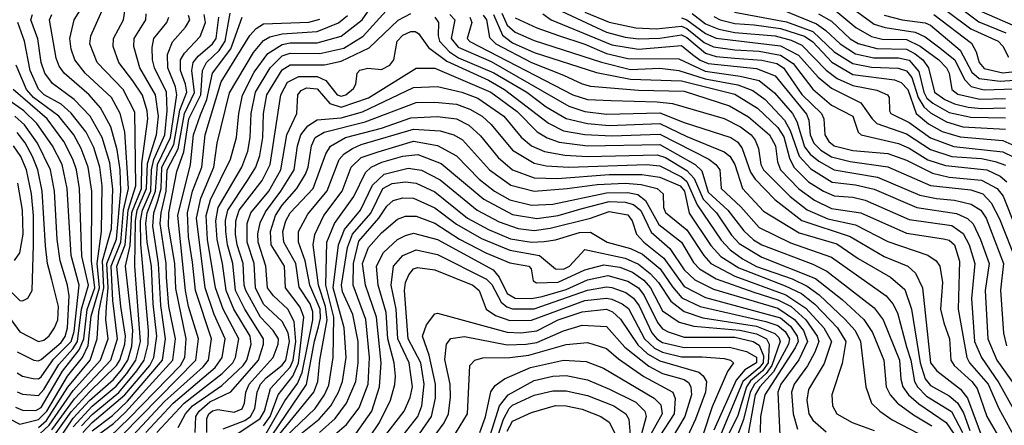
# Model space of a CAD drawing. Extents: x 501367 to 657802, y 482273 to 547541.
# Tile 423 of 656: x 614265 to 617940, y 509222 to 510735. Entities that reach past the tile are written whole.
import ezdxf

# ---------------------------------------------------------------- set-up
doc = ezdxf.new("R2010")
doc.units = 0

msp = doc.modelspace()

# ---------------------------------------------------------------- linework, layer by layer
at = {"layer": '0CON20XD'}
for points in [[(614777.1, 509195), (614878.4, 509305), (615021, 509415), (615060.5, 509455), (615070.4, 509475), (615083.2, 509545), (615024.5, 509654.5), (614995.3, 509735), (614965.8, 509915), (614961.1, 510005), (614977.5, 510062.5), (615051.2, 510215), (615073.9, 510295), (615082.3, 510385), (615096, 510454), (615140.2, 510539.8), (615190.8, 510609.2), (615245, 510642.8), (615275, 510649.1), (615375, 510648.2), (615465, 510673), (615543.8, 510735), (615625, 510853.9)], [(614345, 509115.7), (614457.5, 509272.5), (614525, 509346.9), (614626.3, 509445), (614638.5, 509465), (614656.8, 509525), (614659.5, 509555), (614641.9, 509665), (614628, 509815), (614659, 509895), (614669.5, 510025), (614698.2, 510115), (614695, 510389.6), (614651.1, 510475), (614553.9, 510575), (614527.2, 510645), (614530, 510675), (614588.8, 510805)], [(614385, 509205), (614469.1, 509320.9), (614605.5, 509465), (614630.2, 509545), (614612.8, 509687.2), (614606.7, 509815), (614642.7, 509905), (614652.4, 510025), (614671.4, 510105), (614657, 510317), (614640.3, 510385), (614607.3, 510445), (614509.6, 510535), (614470.8, 510585), (614456.9, 510625), (614451.4, 510665), (614467.8, 510735), (614512.9, 510805)], [(614855.8, 509214.2), (614883.6, 509265), (614910, 509295), (615019.2, 509370.8), (615098.7, 509445), (615112.5, 509465), (615129.1, 509525), (615124.9, 509555), (615064.7, 509655), (615035.1, 509725), (615022.3, 509825), (615001.5, 509915), (614996.8, 509985), (615005.5, 510035), (615093.5, 510185), (615116.6, 510245), (615125.8, 510295), (615129.3, 510385), (615145.3, 510465), (615199.9, 510555), (615245, 510599.7), (615275, 510609.9), (615385, 510608.4), (615475, 510629.4), (615546.8, 510673.2), (615656.3, 510793.7)], [(617329.8, 510809.8), (617455, 510718.4), (617495, 510705.5), (617607.9, 510687.9), (617645, 510671), (617694.4, 510634.4), (617755.8, 510585.8), (617791.3, 510511.3), (617816.4, 510486.4), (617865, 510473.3), (618015, 510478.2)], [(617745, 510803.4), (617845, 510727.5), (617945.8, 510685.8)], [(614255, 509111.4), (614375, 509222.4), (614465, 509351.7), (614566.5, 509465), (614594.5, 509545), (614586.9, 509616.9), (614588.6, 509665), (614595.2, 509735), (614590.3, 509825), (614626.1, 509916.1), (614642.9, 510095), (614640.2, 510175), (614629.3, 510249.3), (614605.6, 510335), (614566.4, 510406.4), (614524.8, 510455), (614430.4, 510535), (614411.9, 510561.9), (614401.4, 510591.4), (614375.7, 510735), (614385.2, 510755)], [(614302.3, 509005), (614465, 509249), (614525.1, 509314.9), (614615, 509393), (614645, 509429), (614668.1, 509465), (614683, 509517), (614686.8, 509575), (614659.8, 509815), (614677.2, 509892.8), (614684, 510016), (614719.1, 510105), (614720.9, 510199.1), (614743.2, 510365), (614740.7, 510395), (614723.2, 510453.2), (614687.2, 510507.2), (614634.8, 510575), (614614, 510635), (614614.4, 510665), (614652, 510735), (614659, 510775)], [(614335, 509213.9), (614365, 509240), (614445, 509364.1), (614528, 509465), (614554.4, 509545), (614560.3, 509645), (614578.9, 509735), (614573.7, 509835), (614607.8, 509955), (614612.9, 510102.9), (614601.2, 510201.2), (614572.6, 510295), (614527.9, 510375), (614467.8, 510437.8), (614387.6, 510497.6), (614358.7, 510535), (614344.9, 510574.9), (614333.1, 510663.1), (614307, 510735), (614312.1, 510755)], [(614465, 509215.9), (614535, 509293.1), (614625, 509367.5), (614664.8, 509415), (614697.8, 509465), (614716, 509535), (614694.9, 509815), (614696.8, 509985), (614703.5, 510025), (614738.6, 510105), (614741.9, 510198.1), (614775.6, 510305), (614783.5, 510375), (614771.2, 510455), (614713.4, 510555), (614690.7, 510635), (614692, 510665), (614735.2, 510735), (614736.8, 510756.8)], [(614495, 509220.2), (614535, 509262.2), (614635, 509344.3), (614702.3, 509425), (614729.2, 509465), (614744.3, 509525), (614745.8, 509575), (614717.4, 509897.4), (614715.3, 509984.7), (614723, 510025), (614754.6, 510095), (614757.3, 510175), (614765, 510213.8), (614806.4, 510305), (614815.6, 510395), (614812.3, 510465), (614768, 510555), (614760.3, 510585), (614759.2, 510630.8), (614766.2, 510665), (614814.4, 510725), (614822.1, 510745)], [(614500.8, 509195), (614535, 509232.1), (614657.9, 509335), (614750.3, 509445), (614765.6, 509475), (614776.9, 509555), (614762.9, 509675), (614756.3, 509815), (614740.4, 509905), (614735.8, 509975), (614741, 510015), (614772.3, 510095), (614778.9, 510195), (614827.8, 510295), (614851.2, 510455), (614846.3, 510485), (614818.2, 510555), (614816.9, 510605), (614835, 510652.7), (614883.2, 510706.8), (614899.8, 510735), (614895, 510750.3)], [(614525, 509105.9), (614675, 509249.9), (614864.7, 509445), (614880.8, 509475), (614886.5, 509545), (614847.3, 509732.7), (614843.6, 509825), (614820.8, 509965), (614821.1, 510015), (614851.1, 510168.9), (614877.8, 510242.2), (614896.8, 510365), (614941.3, 510455), (614946.9, 510545), (614962.4, 510575), (615009.7, 510620.3), (615031.8, 510655), (615050.3, 510759.7)], [(614535, 509201.5), (614611, 509259), (614667.7, 509312.3), (614797.8, 509465), (614809.2, 509545), (614791.1, 509668.9), (614783.1, 509825), (614761.4, 509965), (614765.7, 510015), (614781.1, 510058.9), (614792.6, 510105), (614796, 510185), (614840.3, 510269.7), (614862.1, 510397.9), (614888.2, 510465), (614883.7, 510495), (614864.7, 510545), (614865.7, 510585), (614880.2, 510609.8), (614938, 510672), (614958.9, 510725), (614953.9, 510755)], [(614545, 509177.4), (614615, 509228.5), (614659.7, 509270.3), (614836.2, 509465), (614846.3, 509545), (614822.1, 509665), (614813, 509775), (614811.7, 509825), (614789.6, 509975), (614792.4, 510015), (614812.1, 510095), (614815.6, 510175), (614856.5, 510253.5), (614880, 510385), (614917.1, 510462.9), (614907.1, 510545), (614912.9, 510575), (614931.1, 510598.9), (614985, 510644.4), (614997.7, 510665), (615007.9, 510745)], [(614646.8, 509185), (614922.5, 509465), (614932.4, 509545), (614895.5, 509665), (614883.4, 509725), (614854.6, 510005), (614902.5, 510195), (614914.2, 510305), (614939.5, 510380.5), (614963, 510437), (614984.6, 510535.4), (615053.6, 510626.4), (615095.2, 510745)], [(614736.3, 509195), (614837.8, 509305), (614995, 509437), (615020.5, 509475), (615032.2, 509545), (614991.3, 509635), (614957, 509735), (614924.9, 509995), (614941, 510069), (614989.4, 510185), (615001.8, 510275), (615048.4, 510461.6), (615137.5, 510612.5), (615175, 510658), (615198.7, 510671.3), (615245, 510682.4), (615375, 510690.5), (615455, 510723.2), (615488.8, 510751.2)], [(614920, 509195), (614922.3, 509255), (614934.9, 509275), (614975, 509309.7), (615052.8, 509347.2), (615155.8, 509465), (615175.1, 509525), (615175.4, 509545), (615104.9, 509655), (615071, 509725), (615060.2, 509825), (615040.7, 509895), (615033.9, 509945), (615033.6, 509986.4), (615041.3, 510025), (615115.4, 510135), (615146.7, 510185), (615161.7, 510228.3), (615171.9, 510295), (615174.6, 510385), (615187.9, 510455), (615245, 510548.4), (615275, 510566.8), (615403.1, 510566.9), (615465, 510580), (615569.6, 510630.4), (615677.2, 510732.8), (615725, 510758.7)], [(615815, 510744.8), (615828.6, 510725), (615827.2, 510675), (615832.4, 510655), (615869.3, 510615), (615903.2, 510593.2), (616035, 510536.5), (616157.8, 510465), (616230.1, 510410.1), (616305, 510366.1), (616385, 510348.1), (616465, 510340.8), (616655, 510347.7), (616755, 510299.1), (616895, 510241.9), (616915.3, 510225.3), (616934.6, 510195), (616963.4, 510105), (617040.9, 510020.9), (617175, 509940.4), (617315, 509898.8), (617395, 509843.9), (617515, 509774.1), (617568.4, 509728.4), (617594.2, 509655), (617626.6, 509455), (617645.5, 509395.6), (617665, 509370.7), (617735, 509332.3), (617765.5, 509305.5), (617788.2, 509268.2), (617812.2, 509202.2)], [(615870.8, 510755), (615889.1, 510735), (615876, 510665), (615902, 510632), (616025, 510578.5), (616315, 510411.9), (616375, 510392.8), (616455, 510382.4), (616655, 510387.9), (616745, 510351.1), (616919.6, 510295), (616945, 510277.7), (616962.3, 510255), (616993.3, 510166.7), (617010.5, 510140.5), (617083.8, 510063.8), (617185, 509985.7), (617365, 509926.2), (617492.1, 509852.1), (617579.6, 509815), (617609.4, 509789.4), (617635.2, 509735), (617664.4, 509455), (617689, 509425), (617776.6, 509356.6), (617803.4, 509323.4), (617862.4, 509162.4)], [(615945.2, 510745), (615952.8, 510725), (615935.2, 510665), (615945, 510653.5), (616330, 510455), (616385, 510437), (616473.1, 510433.1), (616645, 510428.9), (616701.8, 510421.8), (616895, 510366), (616955, 510335.1), (616994.8, 510305), (617010.8, 510285), (617023, 510255), (617031.5, 510195), (617041.7, 510175), (617140.8, 510075), (617204.6, 510025.4), (617281.9, 509991.9), (617385, 509969.3), (617505, 509907.6), (617655, 509856.4), (617685.4, 509835.4), (617699.7, 509815), (617709, 509755), (617702.1, 509655), (617714.3, 509604.3), (617735.8, 509545), (617740.4, 509465), (617753.3, 509445), (617819.3, 509385), (617839.2, 509359.2), (617875.1, 509255.1), (617926.8, 509165)], [(615995, 510752), (616007.2, 510735), (616018.2, 510668.2), (616042.3, 510645), (616175.1, 510575.1), (616295, 510528.5), (616365, 510495.2), (616395, 510487.3), (616575, 510472.5), (616745, 510468.8), (616915, 510414), (616985, 510372.5), (617063.2, 510305), (617086.6, 510265), (617093.3, 510205), (617105.1, 510175), (617173.7, 510103.7), (617231.3, 510061.3), (617295, 510030.6), (617404.5, 510014.5), (617575, 509939), (617713, 509917), (617735, 509912.6), (617754, 509895), (617773.6, 509833.6), (617767.8, 509655), (617800.1, 509475), (617810.6, 509455), (617880.6, 509375), (617920.4, 509285), (617974.3, 509185)], [(616033.8, 510753.8), (616067.3, 510677.3), (616105, 510648.4), (616185, 510612.6), (616417.5, 510537.5), (616545, 510512.7), (616735, 510506.9), (616935, 510457.6), (617018.6, 510405), (617095, 510332.9), (617117.5, 510297.5), (617138.4, 510218.4), (617154.6, 510185), (617210, 510130), (617264.9, 510094.9), (617305, 510077.9), (617375, 510073.3), (617421.5, 510061.5), (617585, 509990.1), (617745, 509966.9), (617787.1, 509937.1), (617809.5, 509895), (617830.8, 509825), (617817.8, 509695), (617829.5, 509535), (617854.6, 509475), (617920.4, 509380.4), (618011.8, 509215)], [(616065, 510759.3), (616085, 510714.3), (616115, 510689), (616185, 510657.1), (616436.7, 510576.7), (616545, 510549.7), (616655, 510553.7), (616725, 510544.9), (616823.9, 510513.9), (616945, 510491.6), (617001.5, 510471.5), (617047.4, 510437.4), (617119.8, 510359.8), (617141.1, 510321.1), (617175, 510226.2), (617218.6, 510178.6), (617298.3, 510128.3), (617385, 510118.8), (617455, 510102.8), (617614.3, 510034.3), (617762.4, 510012.4), (617803.2, 509993.2), (617823.7, 509973.7), (617851.8, 509915), (617883.8, 509825), (617868.4, 509725), (617878.6, 509545), (617912.2, 509465), (617982.9, 509365)], [(616217.3, 510757.3), (616249.1, 510735), (616475, 510641.2), (616575, 510624.9), (616735, 510639.2), (616776.7, 510605), (616805, 510584), (616835, 510571.9), (617015, 510552.8), (617085.4, 510525.4), (617202.4, 510382.4), (617210.5, 510360.5), (617216, 510305), (617229.9, 510275), (617255, 510248.8), (617295, 510223.6), (617365, 510206.2), (617505, 510185.9), (617665, 510116.3), (617815, 510100.9), (617860, 510085), (617891.3, 510051.3), (617922.3, 509992.3), (617988.1, 509825)], [(616287.1, 510767.1), (616455, 510688.2), (616525, 510669.7), (616575, 510664.1), (616655, 510665.6), (616735, 510678.3), (616755, 510668.9), (616825, 510609.9), (616865, 510598.2), (616935, 510591.3), (617035, 510584.6), (617091, 510571), (617116, 510556), (617185, 510456.4), (617257.3, 510385), (617266.1, 510365), (617270.8, 510305), (617285, 510281), (617305, 510264.6), (617375, 510246.9), (617505, 510235.9), (617575, 510211), (617671.9, 510161.9), (617735, 510147.5), (617855, 510136.2), (617914, 510105), (617936.1, 510076.1), (618028.2, 509845)], [(616375, 510763.1), (616465, 510726.4), (616564.4, 510704.4), (616641, 510701), (616735, 510710.3), (616755, 510702), (616819.6, 510649.6), (616855, 510634.4), (616935, 510622.4), (617025, 510617.6), (617105, 510603.2), (617151.9, 510571.9), (617225.6, 510475.6), (617295, 510415.9), (617333.7, 510396.4), (617374.6, 510375), (617395.3, 510315.2), (617405.6, 510305), (617545, 510272.9), (617585, 510255.8), (617655, 510212.8), (617720.8, 510190.8), (617874.7, 510174.7), (617925, 510151.9), (617950.2, 510130.2)], [(616775, 510757.7), (616825, 510720.2), (616875, 510699.6), (616935, 510687.7), (617085, 510674.3), (617145, 510659.1), (617185, 510640.2), (617275, 510546.9), (617316.2, 510516.2), (617375, 510489.9), (617465, 510472.4), (617504.6, 510455), (617510.9, 510445), (617511.2, 510395), (617517.3, 510385), (617585, 510350.9), (617665, 510294.2), (617752.3, 510262.3), (617935, 510241.6), (617973.8, 510223.8)], [(616856.5, 510746.5), (616879.2, 510735), (616935, 510721.2), (617006.1, 510716.1), (617105, 510701.8), (617195, 510673.1), (617225, 510653), (617296.6, 510576.6), (617375, 510531), (617530.5, 510510.5), (617555, 510501.3), (617579.9, 510475), (617610.7, 510385), (617657.1, 510347.1), (617708.4, 510318.4), (617775, 510297.5), (617935, 510284.7), (618025, 510244.9)], [(616933.4, 510763.4), (617127.6, 510727.6), (617225, 510691.2), (617305, 510615.1), (617375, 510571.4), (617445, 510558.1), (617544.5, 510554.5), (617575, 510544.6), (617595, 510519), (617619.3, 510445), (617639.9, 510409.9), (617665, 510387.4), (617725, 510353.4), (617785, 510335.7), (617945, 510326.4)], [(617115, 510770.3), (617239.1, 510719.1), (617274.6, 510695), (617327.3, 510645), (617385, 510607.3), (617453.3, 510593.3), (617545, 510593.1), (617585, 510584.3), (617621.7, 510541.7), (617639.9, 510465), (617651.7, 510441.7), (617673.1, 510423.1), (617735, 510389.3), (617815, 510371.3), (617945, 510369.3)], [(617246.5, 510756.5), (617295, 510729.2), (617365, 510663.6), (617395, 510645.8), (617465, 510627.4), (617575, 510625.3), (617607.9, 510607.9), (617636.1, 510585), (617657, 510555), (617679.5, 510465), (617717.8, 510437.8), (617755, 510420.8), (617805, 510408.7), (617855, 510403.9), (617945, 510406.7)], [(617304.3, 510774.3), (617385.8, 510705.8), (617445, 510672.2), (617485, 510662.7), (617575, 510661.3), (617626.6, 510636.6), (617695.5, 510585), (617724.1, 510555), (617734.2, 510535), (617744.4, 510475), (617766.6, 510456.6), (617848.8, 510438.8), (617945, 510441.5)], [(617492.2, 510752.2), (617559.5, 510735), (617645, 510723.1), (617664.6, 510714.6), (617775, 510621.7), (617819.2, 510539.2), (617846, 510516), (617925, 510505.2), (618015, 510512.1)], [(617676.8, 510755), (617817.4, 510647.4), (617835.6, 510615.6), (617846.6, 510575), (617865, 510552.8), (617935, 510536.5), (618015, 510545.4)], [(617726.8, 510766.8), (617815, 510701), (617917.6, 510655), (617935, 510636), (617955.7, 510595.7)], [(617855, 510765.8), (617980.3, 510710.3)], [(614228.9, 509245), (614265, 509226.6), (614335, 509243), (614366.6, 509275), (614443.2, 509405), (614499.3, 509475), (614519.9, 509520.1), (614531.5, 509628.5), (614562.6, 509735), (614554.6, 509825.4), (614570.7, 509945), (614572.7, 510115), (614563.6, 510185), (614542.1, 510257.9), (614512.8, 510315), (614456.6, 510386.6), (614419.6, 510419.6), (614356.7, 510455), (614335, 510475.7), (614304, 510545), (614282.9, 510655), (614257.6, 510725)], [(614688, 509185), (614805, 509310.6), (614949.8, 509440.2), (614969.6, 509465), (614980.5, 509545), (614920.6, 509725), (614909.3, 509830.7), (614894.4, 509925), (614891, 510015), (614910.5, 510095), (614944.2, 510185), (614957.3, 510305), (615017.4, 510502.6), (615123.5, 510676.5), (615147.4, 510702.6), (615175, 510719.6), (615344.6, 510725.4), (615385, 510737.2)], [(616115, 510741.7), (616194.7, 510704.7), (616276.5, 510676.5), (616375, 510643.8), (616455, 510609.4), (616535, 510589.8), (616725, 510588.8), (616823.3, 510543.3), (616954.3, 510524.3), (617025, 510507.7), (617082.6, 510462.6), (617150, 510385), (617165.6, 510355.6), (617195, 510260.2), (617215, 510233.6), (617247.5, 510207.5), (617305, 510174.4), (617467.3, 510147.3), (617625, 510081), (617687.6, 510067.6), (617755, 510062.1), (617817, 510047), (617852.5, 510025), (617872.1, 509995), (617936.9, 509825), (617925.7, 509725.7), (617937.9, 509565), (617948.5, 509518.5)], [(616735, 510741.6), (616755, 510734), (616825, 510683.4), (616865, 510666.5), (617105, 510638), (617172.5, 510602.5), (617245, 510520.5), (617295, 510479), (617405.1, 510425.1), (617446.5, 510365), (617465, 510348.2), (617575, 510308.6), (617665, 510250.4), (617745, 510224.1), (617855, 510217.8), (617906.5, 510206.5), (617945, 510192.7)], [(614963, 509195), (614963.3, 509246.7), (614970.4, 509265), (614985, 509276.2), (615005, 509281), (615065, 509270.8), (615095, 509283.7), (615104.2, 509305), (615108.7, 509345), (615121.8, 509375), (615210.9, 509475), (615230.1, 509525), (615231, 509545), (615211.2, 509575), (615164.1, 509625), (615108.7, 509725), (615102.8, 509745), (615099.6, 509825), (615077.2, 509895), (615071, 509935), (615072, 509985), (615084.2, 510025), (615170.3, 510135), (615200.3, 510195), (615240.1, 510455), (615265, 510501.6), (615307.4, 510522.6), (615375, 510523.4), (615407.6, 510507.6), (615450, 510455), (615465, 510450.1), (615482.4, 510455), (615511.3, 510478.7), (615519.4, 510495), (615524.7, 510535), (615535, 510546.9), (615564.7, 510554.7), (615615, 510549.3), (615646.7, 510565), (615661.1, 510585), (615673.5, 510655), (615695, 510677), (615725, 510691.1), (615741.3, 510691.4), (615753.7, 510683.7), (615791, 510631), (615859.8, 510579.8), (616015, 510509.5), (616074.9, 510474.9), (616238.4, 510348.4), (616295, 510321), (616375, 510307), (616475, 510302), (616655, 510307.8), (616837.1, 510215), (616864, 510195), (616878.4, 510175), (616882.8, 510105), (616956.3, 510036.3), (617025, 509959.8), (617142.3, 509902.3), (617295, 509848.7), (617499, 509705), (617523.7, 509675), (617541, 509641), (617575.6, 509515), (617591.4, 509465), (617605.4, 509385.4), (617615.7, 509365.7), (617650.1, 509330.1), (617743.2, 509273.2), (617784.6, 509195)], [(614249, 509289), (614275, 509278.2), (614325, 509277), (614345, 509287.7), (614425, 509424.4), (614487.1, 509502.9), (614504.4, 509545), (614516.1, 509653.9), (614545.4, 509735), (614532.3, 509835), (614534.6, 510095.4), (614520.3, 510185), (614494.7, 510254.7), (614466.7, 510305), (614411.2, 510375), (614315.8, 510445), (614290.2, 510475), (614252, 510565)], [(615025, 509209), (615105, 509239.4), (615126, 509255), (615142.6, 509285), (615151.1, 509345), (615163.9, 509375), (615185, 509399.2), (615245, 509446.4), (615258.5, 509465), (615271.7, 509535), (615267.1, 509567.1), (615245, 509609.1), (615175, 509674.1), (615145, 509734.7), (615139.6, 509825), (615113.9, 509905), (615114.6, 509975), (615128, 510015), (615194.4, 510095), (615239.9, 510175), (615262.5, 510305), (615299, 510385), (615302.6, 510455), (615315, 510470.5), (615335, 510481.4), (615375, 510477.2), (615422.3, 510422.3), (615465, 510408.6), (615566.6, 510443.4), (615745, 510553.9), (615815, 510554.2), (616023.7, 510465), (616122.1, 510392.1), (616196.2, 510316.2), (616233.8, 510293.8), (616278.2, 510278.2), (616385, 510264.5), (616655, 510269), (616786.2, 510195), (616810.7, 510170.7), (616835, 510092.1), (616908.4, 510025), (616967.4, 509947.4), (617003.5, 509913.5), (617035, 509895.1), (617225, 509823.1), (617277.4, 509797.4), (617455, 509660), (617487.5, 509615), (617548.6, 509465), (617554.1, 509394.1), (617562.1, 509365), (617582.5, 509335), (617621.6, 509301.6), (617722.9, 509232.9), (617755.1, 509185)], [(614255, 509417), (614275, 509405.5), (614315, 509396.5), (614335, 509394.8), (614345, 509402.3), (614391.6, 509468.4), (614457.1, 509535), (614467.7, 509572.3), (614486.5, 509745), (614456.4, 509855), (614442.3, 510105), (614422.9, 510195), (614387, 510265), (614328.3, 510348.3), (614280.4, 510395), (614196.1, 510455)], [(614255, 509346.8), (614275, 509338.1), (614335, 509332.8), (614355, 509355.4), (614410.8, 509449.3), (614463.2, 509506.8), (614480.5, 509535), (614495.1, 509654.9), (614521.4, 509745), (614496.6, 509853.4), (614488.1, 510105), (614477, 510175), (614463.7, 510215), (614430.1, 510280.1), (614367.8, 510365), (614240.7, 510475)], [(615000.4, 509139.6), (615162.3, 509247.7), (615178.7, 509275), (615200.7, 509359.3), (615275, 509438.6), (615285.6, 509465), (615296.1, 509535), (615289.6, 509609.6), (615265.7, 509655), (615212.6, 509705), (615189.7, 509735), (615184.1, 509815), (615155.1, 509905), (615153.9, 509936.1), (615163, 509977), (615181.9, 510018.1), (615240, 510095), (615288.9, 510175), (615301.7, 510265), (615313.9, 510306.1), (615340.4, 510339.6), (615375, 510361.6), (615465, 510368.8), (615545, 510390.7), (615735, 510482.1), (615824.8, 510485.2), (615915, 510464.6), (615975, 510442.1), (616072.1, 510375), (616136.7, 510296.7), (616175, 510264.5), (616223.3, 510243.3), (616299.2, 510229.2), (616385, 510224.5), (616645, 510231.4), (616675, 510221.1), (616755, 510172.2), (616782.2, 510142.2), (616815.8, 510065.8), (616865.9, 510015), (616921.7, 509931.7), (616950.6, 509900.6), (617035, 509848.6), (617235, 509769.1), (617335, 509691), (617416.1, 509616.1), (617447.7, 509567.7), (617490.3, 509465), (617499.2, 509365), (617514.5, 509335), (617542, 509305), (617600.8, 509260.8), (617669.9, 509219.9)], [(615175, 509219.5), (615199.6, 509255), (615230.3, 509335), (615284.6, 509405.4), (615305.8, 509454.2), (615325.8, 509625.8), (615312.4, 509662.4), (615257.7, 509735), (615253.5, 509815), (615203.3, 509895), (615200.5, 509945), (615220, 510005), (615245, 510043.7), (615300, 510105), (615331.4, 510158.6), (615342.2, 510185), (615353.7, 510265), (615367.5, 510295), (615401.2, 510315), (615555, 510354.1), (615744.4, 510425.6), (615815, 510427.8), (615895, 510419.7), (615945, 510401.4), (615991, 510375), (616025, 510343.5), (616105, 510248.4), (616185, 510199.4), (616229.9, 510189.9), (616314.7, 510184.7), (616605, 510195.1), (616655, 510189.9), (616735, 510148.4), (616755, 510131.2), (616793.8, 510043.8), (616883, 509913), (616916.5, 509876.5), (616963.2, 509843.2), (617015, 509814.9), (617148, 509768), (617205, 509740.6), (617248.6, 509708.6), (617346.8, 509616.8), (617383.4, 509575), (617404, 509535), (617423.1, 509365), (617444.8, 509304.8), (617475.3, 509275), (617522.3, 509242.3), (617651.2, 509175)], [(614255, 509496), (614317.5, 509465), (614335, 509462.1), (614345, 509467.5), (614419.3, 509530.7), (614435, 509552.7), (614443.4, 509585), (614449.1, 509705), (614443.7, 509745), (614415.6, 509835), (614404.9, 509915), (614395.1, 510094.9), (614380.4, 510175), (614331.6, 510275), (614282.5, 510342.5), (614246.6, 510375)], [(615185, 509191.8), (615255, 509313.1), (615301.9, 509378.1), (615318.9, 509418.9), (615359, 509615), (615359, 509645), (615348.7, 509675), (615307.7, 509737.7), (615295.1, 509825), (615250.5, 509905), (615247.6, 509945), (615258.4, 509985), (615274.2, 510015), (615359.9, 510105), (615407.7, 510235), (615425, 510263.5), (615481.6, 510295), (615615, 510330.6), (615725, 510369.4), (615825, 510374.3), (615895, 510365.2), (615941.5, 510341.5), (615985, 510302.3), (616051.4, 510221.4), (616105, 510175.5), (616185, 510145.6), (616272.9, 510142.9), (616465, 510157.5), (616587.5, 510157.5), (616655, 510147.3), (616729.8, 510115), (616747.1, 510095), (616763.4, 510013.4), (616845, 509893), (616881.6, 509851.6), (616948.9, 509808.9), (617122.7, 509742.7), (617183.3, 509713.3), (617233.6, 509673.6), (617317.5, 509585), (617349, 509535), (617335, 509452.5), (617296.6, 509335), (617299.1, 509295), (617315.2, 509265.2), (617372.2, 509232.2), (617455, 509202)], [(614175, 509693.8), (614265, 509570.7), (614335, 509534), (614355, 509540), (614374.5, 509555.5), (614395.1, 509584.9), (614406.7, 509615), (614410, 509665), (614384.9, 509764.9), (614368.7, 509825), (614361, 509891), (614349.2, 510095), (614332.5, 510175), (614312.9, 510225), (614285.6, 510275.6), (614255, 510314.6)], [(615206.9, 509185), (615335.7, 509374.3), (615365, 509536), (615380.5, 509589.5), (615388.2, 509621.8), (615386, 509655), (615347.7, 509745), (615330.7, 509835), (615305.7, 509905), (615305.8, 509945), (615340.3, 510009.7), (615413.2, 510096.8), (615456.8, 510213.2), (615475.7, 510234.3), (615506.7, 510255), (615540.1, 510269.9), (615735, 510327.1), (615835, 510319.9), (615885, 510305.8), (615917.2, 510287.2), (616019, 510175), (616098, 510118), (616185.1, 510095.1), (616308.1, 510105), (616420, 510120), (616525.1, 510125.1), (616585, 510120.6), (616644.9, 510104.9), (616666.4, 510085), (616667.6, 510035), (616675, 510016.2), (616755, 509950.6), (616818.3, 509855), (616844.8, 509825), (616935, 509778.4), (617125, 509709), (617199.4, 509659.4), (617267.2, 509585), (617294.9, 509535), (617267.8, 509452.2), (617208.8, 509355), (617203.5, 509315), (617210.2, 509265), (617225, 509241.2), (617275, 509198.1)], [(615220, 509170), (615362.8, 509345), (615377.8, 509385), (615385, 509464.3), (615412.9, 509615), (615406.7, 509665), (615380.4, 509745), (615360.4, 509895), (615366.3, 509933.7), (615400.7, 510005), (615468.8, 510095), (615501.7, 510185), (615539.6, 510220.4), (615602.5, 510242.5), (615735, 510281.6), (615825, 510266.3), (615895, 510227.6), (615980.4, 510140.4), (616037.5, 510095), (616095, 510063.3), (616175, 510043.3), (616255, 510047.1), (616455, 510089.3), (616535, 510090.3), (616572.3, 510082.3), (616600.9, 510060.9), (616650.7, 509970.7), (616734.7, 509904.7), (616779.8, 509829.8), (616802.7, 509805), (616865, 509767.7), (617005, 509718.8), (617095, 509690.4), (617145, 509664.6), (617198.9, 509615), (617242, 509555), (617247.8, 509535), (617232.9, 509495), (617206, 509444), (617155.4, 509375), (617145.7, 509345), (617152.1, 509265), (617167.9, 509207.9)], [(614205.9, 509745.9), (614265, 509687.5), (614275, 509685.6), (614295, 509696), (614310.9, 509725), (614316.6, 509895), (614316.7, 510005), (614308.4, 510085), (614290.1, 510175), (614269.6, 510225), (614242.3, 510265)], [(615229, 509151), (615367.4, 509285), (615402.5, 509335), (615418.6, 509371.4), (615435.4, 509474.7), (615438.1, 509625), (615407.8, 509745), (615411.7, 509905), (615440, 509975), (615512.1, 510075), (615555.2, 510165), (615576.7, 510185), (615616.9, 510203.1), (615695, 510225.3), (615751.6, 510231.6), (615838.2, 510198.2), (615997.2, 510065), (616105, 510007.8), (616195, 509993.3), (616274.6, 510004.6), (616365, 510030.3), (616465, 510056.3), (616525, 510054.2), (616555.6, 510045.6), (616583, 510023), (616622.2, 509942.2), (616691.3, 509881.3), (616745, 509802.3), (616785.1, 509765.1), (616855, 509729.8), (617095, 509659), (617156.9, 509616.9), (617190.3, 509575), (617205.5, 509535), (617173.4, 509466.6), (617106.7, 509375), (617094.7, 509345), (617102.1, 509185)], [(615239.6, 509130.4), (615382.6, 509245), (615425.7, 509294.3), (615454.9, 509345), (615470.4, 509385), (615483.5, 509475), (615476.4, 509585), (615435.6, 509735), (615455.3, 509895), (615477.1, 509952.9), (615537.4, 510025), (615582.1, 510117.9), (615625, 510158.9), (615715, 510180.9), (615765, 510174.1), (615835, 510138), (615973, 510025), (616055, 509980.6), (616126, 509956), (616185, 509948.2), (616245, 509957.3), (616395.1, 509994.9), (616465, 510019.4), (616535, 510006.9), (616551.6, 509985), (616567.7, 509935), (616594.8, 509905), (616669, 509845), (616745, 509739.2), (616825, 509698.6), (617105, 509622.3), (617142.3, 509592.3), (617166.7, 509555), (617170.2, 509535), (617159.7, 509510.3), (617046.3, 509335), (617029.6, 509255), (617028.4, 509195)], [(614245, 509836.5), (614265, 509865.5), (614277.3, 509935), (614275.1, 510025), (614258.2, 510125)], [(615384.4, 509195.6), (615442.6, 509247.4), (615485.4, 509304.6), (615520.1, 509385), (615528.2, 509455), (615528.5, 509535), (615508.2, 509635), (615470.2, 509720.2), (615466.1, 509745), (615489.1, 509885), (615507.6, 509935), (615575, 510013.5), (615620.7, 510105), (615655, 510124), (615705, 510129.7), (615745, 510125.7), (615815, 510092.5), (615936.8, 509995), (616015, 509952.3), (616097.5, 509917.5), (616175, 509905.5), (616223, 509907), (616265, 509913.2), (616355, 509941.5), (616395, 509941.9), (616458.2, 509905), (616545, 509881.1), (616589.8, 509859.8), (616655.1, 509805.1), (616701.1, 509738.9), (616737.1, 509697.1), (616804.6, 509664.6), (617049.7, 509609.7), (617095, 509594.6), (617121.9, 509571.9), (617138.1, 509545), (617134.4, 509525), (617079.2, 509420.8), (617027.5, 509365), (617010.7, 509335), (616982.5, 509182.5)], [(615415, 509164.9), (615484.7, 509225.3), (615532.4, 509287.6), (615565.1, 509375), (615570.8, 509475), (615557, 509617), (615510.2, 509745), (615511.3, 509825), (615530.7, 509909.3), (615605.2, 509994.8), (615635, 510039), (615658.9, 510061.1), (615695, 510070.2), (615735, 510068.7), (615815, 510033.1), (615895, 509972), (615989.1, 509919.1), (616095, 509874.9), (616205.3, 509855.3), (616265, 509805.1), (616295, 509804.5), (616317.8, 509815), (616375, 509877.1), (616525, 509845.7), (616575, 509822.8), (616618.7, 509788.7), (616649.1, 509755), (616695, 509685.5), (616745, 509646.5), (616815, 509623.3), (617015, 509591.5), (617083.8, 509563.8), (617099.2, 509549.2), (617103.2, 509535), (617073, 509445), (617051.8, 509415), (617007.3, 509375), (616991.5, 509345), (616966.6, 509243.4), (616940.7, 509175)], [(615520, 509190), (615578.8, 509275), (615608.4, 509365), (615613.6, 509455), (615596.5, 509625), (615556.1, 509745), (615544.1, 509825), (615567.4, 509885), (615615, 509940.5), (615675, 509991.3), (615705, 510002), (615745, 510002), (615815, 509975.4), (615906.3, 509916.3), (616004.9, 509864.9), (616095, 509828.5), (616165.6, 509815), (616174.4, 509805), (616181.4, 509761.4), (616193.8, 509753.8), (616275, 509755.8), (616375, 509801.5), (616445, 509820.6), (616505, 509811.8), (616552.8, 509792.8), (616595, 509763.1), (616620, 509735), (616665, 509648.8), (616726, 509606), (616781.9, 509591.9), (616953, 509577), (617015, 509563.6), (617052.4, 509545), (617062.6, 509525), (617058.7, 509455), (617037.9, 509425), (616992.6, 509387.4), (616977.7, 509365), (616945, 509258.1), (616910.1, 509185)], [(615569.9, 509175), (615608.3, 509231.7), (615649.5, 509315), (615665.7, 509374.3), (615667.1, 509405), (615663, 509455), (615639.6, 509545), (615632.8, 509642.7), (615603.5, 509745), (615596.9, 509815), (615622.9, 509867.1), (615675.6, 509914.4), (615705, 509930.5), (615735, 509938.2), (615825, 509915.1), (616032.1, 509802.1), (616054.9, 509774.9), (616085, 509713.1), (616115, 509696), (616175, 509694.7), (616215, 509702), (616305, 509728.1), (616385, 509764.9), (616460.2, 509780.2)], [(615619.6, 509170.4), (615700.3, 509275), (615722.3, 509325), (615730.9, 509365), (615718.7, 509455), (615676.2, 509545), (615669.6, 509655), (615651.5, 509745), (615660.2, 509815), (615695, 509855.5), (615745, 509876.7), (615825, 509859.4), (616007.5, 509767.5), (616027.2, 509747.2), (616061.7, 509681.7), (616083.9, 509663.9), (616105, 509656.4), (616185, 509656.5), (616385, 509725.8), (616455, 509738.2), (616475.7, 509735.7), (616527.6, 509717.6), (616556.3, 509696.3), (616577.1, 509667.1), (616625, 509567.2), (616643.3, 509545), (616665, 509530.7), (616745, 509511.8), (616915, 509513.5), (616977.7, 509497.7), (617015.8, 509475.8), (617015.7, 509455), (616971.7, 509428.3), (616939.4, 509390.6), (616856, 509204)], [(615762.1, 509455), (615715.1, 509545), (615701.8, 509725), (615705.1, 509754.9), (615717.4, 509782.6), (615735, 509805.8), (615749.4, 509810.6), (615815, 509801.5), (615956, 509745), (615980, 509725), (616005.8, 509655), (616041.4, 509631.4), (616095, 509613.1), (616175, 509614), (616375, 509686.9), (616455, 509696.7), (616475, 509692.6), (616513.9, 509675), (616537, 509657), (616596.8, 509545), (616635, 509510), (616665, 509494.4), (616735, 509477.4), (616813, 509477), (616895, 509470.8), (616918.5, 509465), (616929.3, 509455), (616907.5, 509422.5), (616849.4, 509290.6), (616815.3, 509185)], [(616460.2, 509780.2), (616535, 509760.1), (616574.6, 509734.6), (616595.8, 509705.8), (616645.1, 509605.1), (616665, 509582.1), (616685, 509571), (616745, 509550.8), (616935, 509550.5), (617003.4, 509535), (617025, 509520.5), (617040.8, 509480.7), (617039.6, 509455), (617025, 509435.7), (616964.5, 509385), (616880.4, 509185)], [(615746.3, 509173.7), (615801.5, 509255), (615816.5, 509323.5), (615816.5, 509375), (615792.9, 509482.9), (615768.9, 509555), (615783.4, 509596.6), (615815, 509637.1), (615825, 509640.6), (616085, 509569.5), (616135, 509566.7), (616195, 509574.9), (616275.3, 509615), (616365, 509645.5), (616455, 509654.6), (616477.7, 509645), (616507.6, 509617.6), (616571.7, 509521.7), (616608.9, 509488.9), (616655, 509462.2), (616799.9, 509419.9), (616816.6, 509406.6), (616829.2, 509385), (616825.4, 509345), (616787.9, 509245), (616714.2, 509085)], [(615807.7, 509175), (615848.9, 509231.1), (615866.1, 509265), (615873.4, 509326.6), (615871.4, 509375), (615852.4, 509467.6), (615857.5, 509525), (615874.8, 509545.2), (615925, 509553.1), (616085, 509522.3), (616155, 509524.3), (616195, 509531.1), (616295, 509574.6), (616365, 509594.8), (616455, 509590.8), (616523.9, 509513.9), (616612.9, 509442.9), (616665, 509414.7), (616745, 509393), (616761.4, 509381.4), (616770.4, 509365), (616772.4, 509335), (616747.7, 509255), (616653.5, 509095)], [(615881.2, 509175), (615936, 509265), (615945.4, 509445), (615964.4, 509465), (615993.3, 509473.3), (616095, 509474.6), (616165, 509483.4), (616305, 509523.4), (616385, 509530.9), (616455, 509508.8), (616499.9, 509469.9), (616594.3, 509404.3), (616702.6, 509345), (616712.2, 509322.2), (616708.2, 509265), (616655, 509182.3)], [(615983, 509195), (616004, 509254), (616023.1, 509346.9), (616039.4, 509370.6), (616074.2, 509395.8), (616172.1, 509437.9), (616295, 509464.6), (616379.6, 509459.6), (616444.4, 509434.4), (616633.5, 509323.5), (616657.6, 509297.6), (616663.6, 509265), (616567.1, 509092.9)], [(615696.7, 509185), (615750.9, 509255), (615766.3, 509295), (615775.3, 509375), (615762.1, 509455)], [(616015, 509163.4), (616055.5, 509294.5), (616088.8, 509335), (616185, 509389.1), (616255, 509405.4), (616305, 509407.5), (616385, 509391.3), (616466.9, 509356.9), (616565, 509308.2), (616599, 509275), (616603.9, 509255), (616584.5, 509185)], [(616026.8, 509113.2), (616070.6, 509245), (616091.6, 509285), (616105, 509297.4), (616185, 509334.3), (616255, 509350.1), (616305, 509350.1), (616385, 509332.7), (616482.8, 509295), (616527.5, 509265), (616538.4, 509245), (616543.9, 509185)], [(616085, 509199.6), (616105, 509237.4), (616175, 509270.2), (616265, 509295.7), (616305, 509295.1), (616365, 509282), (616434.6, 509255), (616465, 509233.1), (616489.9, 509185)]]:
    msp.add_lwpolyline(points, dxfattribs=at)

doc.saveas('drawing.dxf')
